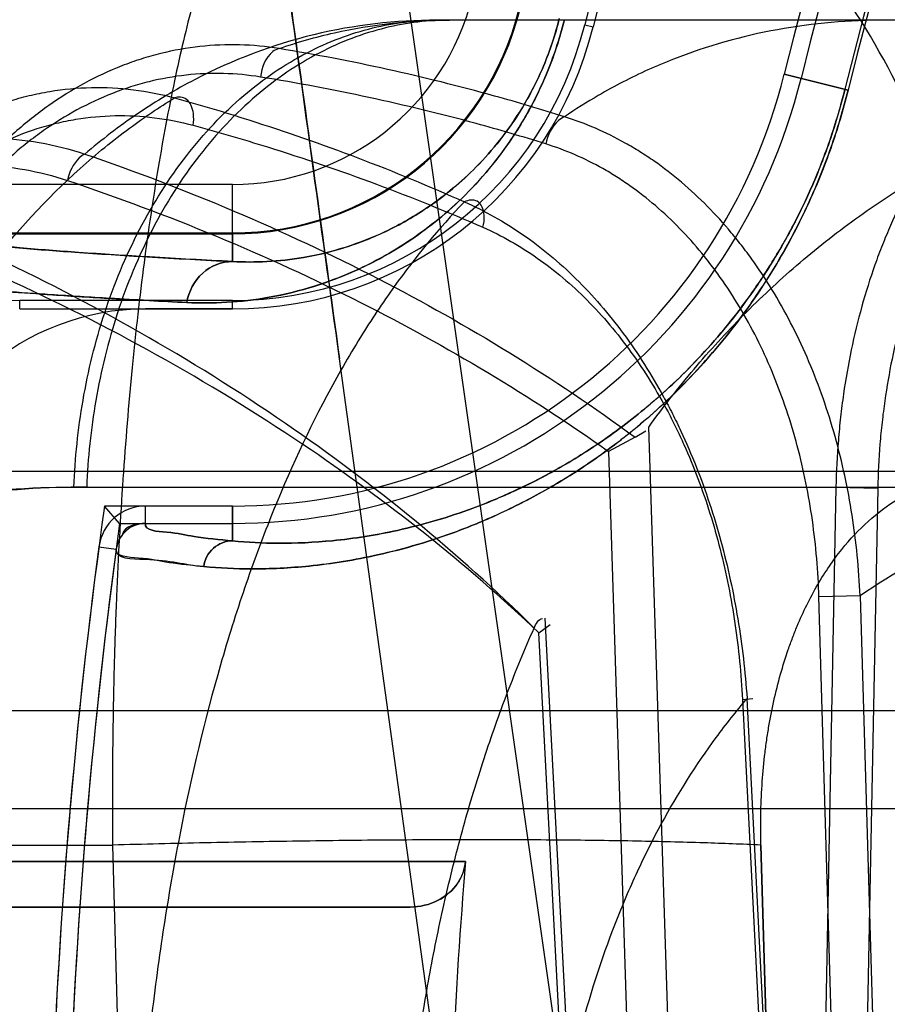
# Model space of a CAD drawing. Header units: millimetres. Extents: x 0 to 297, y 0 to 210.
# Tile 375 of 438: x 240.238 to 240.2909, y 159.3941 to 159.454. Entities that reach past the tile are written whole.
import ezdxf

# ---------------------------------------------------------------- set-up
doc = ezdxf.new("R2010")
doc.units = ezdxf.units.MM
doc.header["$LTSCALE"] = 16.335
doc.layers.get('0').update_dxf_attribs({"linetype": 'CONTINUOUS'})
for name, color, linetype in [('AXES_REF', 7, 'CONTINUOUS'), ('INTFCLR_1', 7, 'CONTINUOUS'), ('INTFCLR_144815', 7, 'CONTINUOUS'), ('INTFCLR_72935', 7, 'CONTINUOUS')]:
    doc.layers.add(name, color=color, linetype=linetype)

msp = doc.modelspace()

# ---------------------------------------------------------------- linework, layer by layer
at = {"color": 7, "linetype": 'Continuous'}
for radius in [5.8174969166, 5.817, 5.7797484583]:
    msp.add_circle((241.4979109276, 154.8339782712), radius, dxfattribs=at)
msp.add_arc((241.4979109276, 154.8339782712), 5.76, 278.2771290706, 261.7228709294, dxfattribs=at)
at = {"layer": 'AXES_REF', "color": 7, "linetype": 'Continuous'}
msp.add_arc((241.4979109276, 154.8339782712), 5.892, 113.0826660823, 66.91733391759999, dxfattribs=at)
at = {"layer": 'AXES_REF', "color": 9, "linetype": 'Continuous'}
msp.add_arc((241.4979109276, 154.8339782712), 5.3067073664, 94.4118118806, 85.5881881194, dxfattribs=at)
at = {"layer": 'INTFCLR_1', "color": 9, "linetype": 'Continuous'}
for p, q in [((240.2845713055, 159.4506858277), (240.2884677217, 159.4497192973)), ((240.2509593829, 159.4439715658), (240.2326121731, 159.4439715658)), ((240.2509593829, 159.4392838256), (240.2509593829, 159.4439715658)), ((240.2318056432, 159.4409729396), (240.2509593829, 159.4409720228)), ((240.2456509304, 159.4233349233), (240.2456508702, 159.4243928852)), ((240.2509593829, 159.4222757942), (240.2509593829, 159.4243928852)), ((240.2428181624, 159.4219140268), (240.2438667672, 159.4217736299)), ((240.2651545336, 159.4027569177), (240.2241083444, 159.4027569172)), ((240.1287431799, 159.3999782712), (240.2617805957, 159.3999782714))]:
    msp.add_line(p, q, dxfattribs=at)
at = {"layer": 'INTFCLR_1', "color": 6, "linetype": 'Continuous'}
for p, q in [((240.2509593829, 159.4363928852), (240.2456503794, 159.4363928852)), ((240.2509593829, 159.4243928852), (240.2456509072, 159.4243928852)), ((240.2456509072, 159.4233349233), (240.2509593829, 159.4233349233))]:
    msp.add_line(p, q, dxfattribs=at)
at = {"layer": 'INTFCLR_1', "color": 9, "linetype": 'Continuous'}
for centre, radius, start, end in [((240.5857431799, 159.3759782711), 0.3626146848, 136.3898582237, 175.7650415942), ((240.5857431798, 159.3759782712), 0.3064862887, 138.8345507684, 166.0686236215), ((240.5857431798, 159.3759782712), 0.3062848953, 138.8345501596, 166.0686229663), ((240.2509593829, 159.459023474), 0.0150519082, 270.0000000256, 346.0686235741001), ((240.2509593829, 159.459023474), 0.0180514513, 270.0000000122, 346.0686236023)]:
    msp.add_arc(centre, radius, start, end, dxfattribs=at)
at = {"layer": 'INTFCLR_1', "color": 6, "linetype": 'Continuous'}
for centre, radius, start, end in [((240.5857431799, 159.3759782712), 0.3596172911, 137.2913519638, 169.1014109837), ((240.5857431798, 159.3759782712), 0.3222993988, 138.8345507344, 166.0686236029), ((240.5857431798, 159.3759782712), 0.3102993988, 138.8345508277, 166.0686237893), ((240.5857431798, 159.3759782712), 0.309241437, 138.8345507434, 166.0686235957), ((240.2509593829, 159.459023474), 0.0226305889, 270.0000002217, 346.0686238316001), ((240.2509593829, 159.459023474), 0.0346305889, 270.0000003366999, 346.0686220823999), ((240.2509593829, 159.459023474), 0.03568855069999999, 269.9999999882, 346.0686236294), ((240.2456510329, 159.421534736), 0.0148581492, 90.0025200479, 172.3711763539), ((240.2456510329, 159.421534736), 0.0028581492, 90.00251033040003, 172.3740739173), ((240.2456510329, 159.421534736), 0.0018001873, 90.00326028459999, 172.3740664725), ((240.5857431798, 159.3759782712), 0.3459879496, 172.3704884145, 183.9851791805), ((240.5857431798, 159.3759782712), 0.3449299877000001, 172.3704828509, 183.9926675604), ((240.5857431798, 159.3759782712), 0.3217051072, 175.2251899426, 179.4664088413)]:
    msp.add_arc(centre, radius, start, end, dxfattribs=at)
at = {"layer": 'INTFCLR_1', "color": 9, "linetype": 'Continuous'}
for points, knots in [([(240.2481689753, 159.4367869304), (240.2489763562, 159.4367464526), (240.250659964, 159.4367544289), (240.2532796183, 159.4370652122), (240.2555592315, 159.4376244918), (240.257463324, 159.4382953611), (240.2589776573, 159.4389529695), (240.2605387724, 159.439775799), (240.2621406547, 159.44079279), (240.26377483, 159.4420415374), (240.265432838, 159.4435757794), (240.2667787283, 159.4451097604), (240.267837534, 159.4465468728), (240.2686380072, 159.4477895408), (240.2693986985, 159.4491641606), (240.2700962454, 159.4506672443), (240.2707074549, 159.4522904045), (240.2710365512, 159.4534234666), (240.271181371, 159.454007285)], [0, 0, 0, 0, 0.0779033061, 0.1618667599, 0.253680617, 0.3034199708, 0.3562896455, 0.4126322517, 0.4733102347, 0.5389302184, 0.6105590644, 0.6906636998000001, 0.7351564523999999, 0.7824908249, 0.8330084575, 0.8864378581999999, 0.9420335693, 1, 1, 1, 1]), ([(240.2509593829, 159.4392838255), (240.25165465, 159.4392436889), (240.2531055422, 159.4392399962), (240.2553657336, 159.4394929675), (240.2573354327, 159.4399637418), (240.2589818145, 159.4405340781), (240.2602926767, 159.4410953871), (240.2616439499, 159.4417998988), (240.2630319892, 159.4426729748), (240.2644482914, 159.4437471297), (240.2658862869, 159.4450694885), (240.2673344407, 159.4467115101), (240.2684722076, 159.4483584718), (240.2693254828, 159.4498953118), (240.2699303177, 159.451195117), (240.2704599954, 159.4525991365), (240.2707449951, 159.4535793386), (240.2708702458, 159.4540844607)], [0, 0, 0, 0, 0.07768818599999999, 0.1614676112, 0.253160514, 0.3029151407, 0.3557064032, 0.412084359, 0.4727394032, 0.5384152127, 0.6101056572, 0.6903102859, 0.7821708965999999, 0.8327536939, 0.8862709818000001, 0.9419457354, 1, 1, 1, 1]), ([(240.2509593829, 159.4222757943), (240.2518709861, 159.4221835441), (240.253904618, 159.4220772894), (240.2572766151, 159.4222376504), (240.261285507, 159.4228786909), (240.2649958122, 159.4239719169), (240.267784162, 159.4251293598), (240.269532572, 159.4259809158), (240.2714323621, 159.4270085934), (240.2739155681, 159.4285838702), (240.2763737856, 159.4305119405), (240.2783885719, 159.4323768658), (240.2799716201, 159.4340298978), (240.2815602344, 159.4359199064), (240.2831360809, 159.4380842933), (240.2846624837, 159.4405541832), (240.2860890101, 159.4433518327), (240.2873362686, 159.4464441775), (240.2879921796, 159.4486385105), (240.2882722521, 159.4497677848)], [0, 0, 0, 0, 0.054551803, 0.1210381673, 0.2006278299, 0.2957140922, 0.3505402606, 0.3802099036, 0.4114671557, 0.4791025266, 0.5550208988, 0.5971000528, 0.6424803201, 0.6911977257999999, 0.7439878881, 0.8017400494, 0.8638847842, 0.9307288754, 1, 1, 1, 1]), ([(240.2492031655, 159.420709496), (240.2501642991, 159.4206156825), (240.2523082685, 159.4205142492), (240.2558607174, 159.4206943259), (240.2600821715, 159.4213813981), (240.2639871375, 159.4225413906), (240.2669205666, 159.4237656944), (240.2687600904, 159.424665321), (240.2707583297, 159.4257507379), (240.2733708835, 159.4274131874), (240.2759558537, 159.429446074), (240.2780748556, 159.4314115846), (240.2797392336, 159.4331530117), (240.2814097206, 159.4351437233), (240.2830664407, 159.4374226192), (240.2846713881, 159.4400228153), (240.2861712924, 159.442967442), (240.2874830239, 159.4462218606), (240.2881729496, 159.4485309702), (240.2884677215, 159.4497192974)], [0, 0, 0, 0, 0.0546088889, 0.1211683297, 0.2007950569, 0.2959181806, 0.3507413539, 0.380380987, 0.4116808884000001, 0.4792976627, 0.5552209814, 0.5972744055, 0.6426583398, 0.6913478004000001, 0.7441210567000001, 0.8018425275, 0.8639600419, 0.9307654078, 1, 1, 1, 1]), ([(240.2509593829, 159.4392838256), (240.2492727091, 159.4393683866), (240.2461438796, 159.4395350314), (240.241824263, 159.4398118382), (240.2382440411, 159.4400775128), (240.2349881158, 159.4404222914), (240.2328924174, 159.4406331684), (240.2318056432, 159.4409729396)], [0, 0, 0, 0, 0.2632756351, 0.4884106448, 0.6749428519, 0.8224893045, 1, 1, 1, 1]), ([(240.2509593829, 159.4392838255), (240.2503072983, 159.4392798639), (240.2489444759, 159.4387405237), (240.248279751, 159.4374543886), (240.2481689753, 159.4367869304)], [0, 0, 0, 0, 0.4907835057, 1, 1, 1, 1]), ([(240.2285754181, 159.4385929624), (240.2291614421, 159.4383325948), (240.2302837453, 159.4381815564), (240.2318838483, 159.4379468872), (240.2334265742, 159.4377819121), (240.2352225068, 159.4376115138), (240.237433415, 159.4374323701), (240.2402721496, 159.4372318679), (240.2439183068, 159.4370084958), (240.2466399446, 159.4368635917), (240.2481689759, 159.4367869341)], [0, 0, 0, 0, 0.0976424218, 0.1690009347, 0.2472990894, 0.3335584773, 0.4437851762, 0.5850020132, 0.7668876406, 1, 1, 1, 1]), ([(240.2509593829, 159.4222757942), (240.2501759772, 159.4223522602), (240.2487227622, 159.4224650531), (240.2472855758, 159.4228345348), (240.2455866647, 159.422873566), (240.2456509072, 159.4233349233)], [0, 0, 0, 0, 0.4333569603, 0.7435471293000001, 1, 1, 1, 1]), ([(240.2509593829, 159.4222757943), (240.2505426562, 159.4222744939), (240.2496780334, 159.4219470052), (240.2492581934, 159.4211269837), (240.2492031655, 159.420709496)], [0, 0, 0, 0, 0.4973921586, 1, 1, 1, 1]), ([(240.2438667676, 159.4217736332), (240.2437839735, 159.4211555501), (240.2467916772, 159.4212383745), (240.2480092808, 159.420826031), (240.249203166, 159.4207094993)], [0, 0, 0, 0, 0.3420450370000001, 1, 1, 1, 1])]:
    msp.add_open_spline(points, degree=3, knots=knots, dxfattribs=at)
at = {"layer": 'INTFCLR_1', "color": 6, "linetype": 'Continuous'}
msp.add_open_spline([(240.2617805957, 159.3999782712), (240.2623649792, 159.3999782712), (240.2634963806, 159.4002410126), (240.2647517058, 159.4013019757), (240.2651153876, 159.4022882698), (240.2651545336, 159.4027569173)], degree=3, knots=[0, 0, 0, 0, 0.3693125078, 0.7027976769, 1, 1, 1, 1], dxfattribs=at)
at = {"layer": 'INTFCLR_144815', "color": 9, "linetype": 'Continuous'}
for p, q in [((240.3158517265, 159.0763019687), (240.2070448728, 159.8370621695)), ((240.9718455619, 159.4539782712), (240.2634216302, 159.4539782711)), ((240.312022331, 159.0380882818), (240.2574758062, 159.4333639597)), ((240.278369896, 159.365287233), (240.276324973, 159.4292036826)), ((240.2738744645, 159.4277153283), (240.2759106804, 159.3639782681)), ((241.038137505, 159.4264903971), (240.1891101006, 159.4264903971)), ((240.2412916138, 159.4255483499), (240.9983149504, 159.4255483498)), ((240.2877279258, 159.4255483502), (240.2865279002, 159.3639782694)), ((240.2877279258, 159.4255483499), (240.2902753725, 159.4254855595)), ((240.2902753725, 159.4254855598), (240.2890732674, 159.3639782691)), ((240.2892011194, 159.4189178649), (240.2866885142, 159.4188550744)), ((240.2883107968, 159.3639782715), (240.2866885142, 159.4188550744)), ((240.2892011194, 159.4189178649), (240.2907892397, 159.3652872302)), ((240.2699878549, 159.4175617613), (240.2727283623, 159.365287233)), ((240.272384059, 159.363978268), (240.2696188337, 159.416679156)), ((240.2820283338, 159.4126171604), (240.282670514, 159.4126755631)), ((240.2820283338, 159.4126171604), (240.2845348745, 159.3639782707)), ((240.2847490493, 159.3652872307), (240.2823090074, 159.4126799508)), ((240.3727709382, 159.4119259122), (240.0616457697, 159.4119259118)), ((240.0676455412, 159.405978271), (240.4087974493, 159.4059782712)), ((240.2103470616, 159.40374646), (240.2436510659, 159.40374646)), ((240.2436510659, 159.4037464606), (240.2442047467, 159.383684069))]:
    msp.add_line(p, q, dxfattribs=at)
at = {"layer": 'INTFCLR_144815', "color": 6, "linetype": 'Continuous'}
for p, q in [((240.2754878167, 159.4285790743), (240.2761344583, 159.428982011)), ((240.2754878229, 159.4285790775), (240.2738744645, 159.4277153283)), ((240.2696188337, 159.416679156), (240.2703193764, 159.4171838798)), ((240.2837468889, 159.3836840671), (240.2831569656, 159.4037468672)), ((240.2831569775, 159.4037464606), (240.2837468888, 159.3836840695))]:
    msp.add_line(p, q, dxfattribs=at)
at = {"layer": 'INTFCLR_144815', "color": 9, "linetype": 'Continuous'}
msp.add_arc((240.2592382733, 159.4239782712), 0.048, 3.000000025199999, 90.0000000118, dxfattribs=at)
at = {"layer": 'INTFCLR_144815', "color": 7, "linetype": 'Continuous'}
for points, knots in [([(240.2574758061, 159.4333639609), (240.2563371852, 159.4416150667), (240.2540957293, 159.4578802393), (240.2508035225, 159.4818400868), (240.247645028, 159.5048975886), (240.2445903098, 159.5272697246), (240.2416097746, 159.5491749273), (240.2386898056, 159.5707182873), (240.2358757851, 159.5915688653), (240.2331992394, 159.6114936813), (240.2306474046, 159.6305872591), (240.2281968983, 159.6490274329), (240.2258460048, 159.6668334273), (240.2236406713, 159.6836609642), (240.2216175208, 159.6992262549), (240.2198230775, 159.7131575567), (240.2182356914, 159.7256011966), (240.2168581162, 159.7365110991), (240.2156434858, 159.7462362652), (240.214576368, 159.7548785), (240.2136345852, 159.7625999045), (240.2128153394, 159.7694041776), (240.212086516, 159.7755371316), (240.211438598, 159.7810661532), (240.2108580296, 159.7860971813), (240.2103598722, 159.7904814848), (240.2099110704, 159.7944945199), (240.2095043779, 159.7981949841), (240.2091392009, 159.8015821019), (240.2088217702, 159.8045844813), (240.2085358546, 159.8073445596), (240.2082775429, 159.8098951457), (240.208048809, 159.8122097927), (240.2078464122, 159.8143100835), (240.207665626, 159.816237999), (240.2075040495, 159.8180142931), (240.2073593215, 159.8196567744), (240.2072307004, 159.8211688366), (240.2071165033, 159.8225661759), (240.2070208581, 159.8237864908), (240.2069117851, 159.8252400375), (240.2067979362, 159.8268713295), (240.2066918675, 159.8285965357), (240.2066084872, 159.8301971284), (240.206548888, 159.8316181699), (240.2065210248, 159.8329864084), (240.2064983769, 159.8342430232), (240.2066181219, 159.8354123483), (240.2064717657, 159.8371041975), (240.2070448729, 159.8370621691)], [0, 0, 0, 0, 0.06138757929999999, 0.1210085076, 0.1782451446, 0.2329101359, 0.2874228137, 0.3411758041, 0.3931381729, 0.4424864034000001, 0.4893422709, 0.5351105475, 0.5795866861, 0.6217126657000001, 0.6601913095, 0.6952690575, 0.7252356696, 0.7526450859, 0.7763143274, 0.7974677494, 0.8168227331, 0.8336433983, 0.8479779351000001, 0.8623411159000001, 0.8746715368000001, 0.8853030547, 0.8948616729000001, 0.9044322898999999, 0.9127399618, 0.9199696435, 0.9266833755, 0.9331907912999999, 0.9388638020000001, 0.9438255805, 0.9487417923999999, 0.9531350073, 0.9569710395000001, 0.9608938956, 0.9643192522, 0.9673038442, 0.9699153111, 0.9750619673, 0.9793567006, 0.9826508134, 0.9868840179, 0.9897998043, 0.9928459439, 0.9957648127, 1, 1, 1, 1]), ([(240.2300426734, 159.6351031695), (240.2301026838, 159.6346524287), (240.2302268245, 159.6337204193), (240.2303976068, 159.6324387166), (240.2305685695, 159.6311561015), (240.2307251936, 159.6299814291), (240.230891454, 159.6287348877), (240.2310656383, 159.627429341), (240.2312640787, 159.6259425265), (240.2314803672, 159.62432265), (240.231716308, 159.6225563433), (240.2319804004, 159.6205802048), (240.2322699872, 159.6184144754), (240.2325894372, 159.6160267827), (240.2329438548, 159.6133793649), (240.2333404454, 159.6104190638), (240.2337859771, 159.607096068), (240.2342758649, 159.6034454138), (240.234826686, 159.5993446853), (240.2354405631, 159.5947794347), (240.2361302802, 159.5896562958), (240.2369034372, 159.5839212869), (240.2377664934, 159.5775281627), (240.238729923, 159.5704014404), (240.2398148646, 159.562388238), (240.2410309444, 159.5534214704), (240.2423834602, 159.5434664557), (240.2438836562, 159.5324443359), (240.2455522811, 159.5202067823), (240.2474201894, 159.5065345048), (240.2495146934, 159.4912355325), (240.2518811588, 159.4739876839), (240.2545632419, 159.4544859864), (240.256465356, 159.4406838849), (240.2574758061, 159.4333639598)], [0, 0, 0, 0, 0.0067002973, 0.0138545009, 0.0190528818, 0.0257668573, 0.0313165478, 0.0375834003, 0.0451746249, 0.0534191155, 0.0616642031, 0.0714324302, 0.08279650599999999, 0.09386036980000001, 0.1069287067, 0.1221543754, 0.1378702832, 0.1563313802, 0.176429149, 0.1988374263, 0.2242060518, 0.2525999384, 0.2841075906, 0.3192636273, 0.3585678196, 0.4032599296, 0.4525990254, 0.5066031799, 0.5671689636, 0.6345886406, 0.7099364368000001, 0.7947030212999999, 0.8911176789, 1, 1, 1, 1])]:
    msp.add_open_spline(points, degree=3, knots=knots, dxfattribs=at)
at = {"layer": 'INTFCLR_144815', "color": 9, "linetype": 'Continuous'}
for points, knots in [([(240.2598975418, 159.4719782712), (240.2588057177, 159.4719782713), (240.2562856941, 159.4710422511), (240.2543300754, 159.4687277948), (240.2530583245, 159.4667566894), (240.2520808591, 159.4650055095), (240.2509152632, 159.4624514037), (240.2496404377, 159.4589290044), (240.2486780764, 159.4556160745), (240.2479445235, 159.4526690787), (240.2472052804, 159.4493493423), (240.2463655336, 159.4448501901), (240.2456669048, 159.4401068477), (240.245170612, 159.4360367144), (240.2447079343, 159.4316517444), (240.2442385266, 159.4259292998), (240.2439203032, 159.4200537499), (240.2437504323, 159.4151783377), (240.2436392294, 159.4101245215), (240.2436275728, 159.4063038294), (240.2436510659, 159.4037464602)], [0, 0, 0, 0, 0.0447683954, 0.1032005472, 0.1213211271, 0.1410891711, 0.1853432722, 0.2362765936, 0.2945595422, 0.3267150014, 0.3607913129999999, 0.4340002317, 0.5143214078, 0.5573399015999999, 0.6021191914, 0.6951105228, 0.7927308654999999, 0.8433596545, 0.8951349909, 1, 1, 1, 1]), ([(240.2974195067, 159.4264903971), (240.2973035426, 159.4293171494), (240.2966672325, 159.4350724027), (240.2944536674, 159.4435535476), (240.2908931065, 159.4516521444), (240.2860633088, 159.4588656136), (240.2801899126, 159.4647469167), (240.2736190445, 159.4689816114), (240.2667710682, 159.4714450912), (240.2621262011, 159.4719782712), (240.2598975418, 159.4719782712)], [0, 0, 0, 0, 0.1308834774, 0.2668605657, 0.4040067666, 0.5382363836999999, 0.666176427, 0.7858622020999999, 0.8968959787, 1, 1, 1, 1]), ([(240.2412916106, 159.4255483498), (240.2413599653, 159.4273140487), (240.2417341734, 159.4309043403), (240.2430363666, 159.4361982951), (240.2451306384, 159.4412539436), (240.2479719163, 159.4457599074), (240.2514310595, 159.4494390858), (240.2553057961, 159.4520942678), (240.2587507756, 159.4534103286), (240.2611403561, 159.4538424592), (240.2624539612, 159.4539591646), (240.2631010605, 159.4539782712), (240.2634216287, 159.4539782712)], [0, 0, 0, 0, 0.1339492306, 0.2727111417, 0.4118952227, 0.5469808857, 0.6743350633, 0.7920383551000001, 0.9000813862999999, 0.9509592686, 0.9756993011, 1, 1, 1, 1]), ([(240.2634216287, 159.4539782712), (240.2609036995, 159.4539782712), (240.2557858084, 159.4533900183), (240.2503328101, 159.4513178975), (240.2468908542, 159.4493935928), (240.2446030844, 159.4479339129), (240.2429790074, 159.4466960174), (240.2419486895, 159.4458271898)], [0, 0, 0, 0, 0.3224796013, 0.6526157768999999, 0.7390842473, 0.8273898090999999, 1, 1, 1, 1]), ([(240.264186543, 159.4539782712), (240.2635403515, 159.4539782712), (240.2622220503, 159.4538995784), (240.2595192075, 159.4534103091), (240.2560760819, 159.4520941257), (240.252204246, 159.4494388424), (240.2487475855, 159.4457596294), (240.2459084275, 159.4412537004), (240.2438157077, 159.4361981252), (240.2425144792, 159.4309042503), (240.2421405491, 159.4273140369), (240.2420722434, 159.4255483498)], [0, 0, 0, 0, 0.0489996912, 0.09985824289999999, 0.2078673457, 0.3255494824, 0.4528998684, 0.5879993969, 0.7272116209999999, 0.8660105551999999, 1, 1, 1, 1]), ([(240.2537934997, 159.4522512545), (240.2548993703, 159.4526329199), (240.2582935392, 159.4535981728), (240.2618336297, 159.4539782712), (240.264186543, 159.4539782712)], [0, 0, 0, 0, 0.3320886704, 1, 1, 1, 1]), ([(240.2907511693, 159.4539782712), (240.2885453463, 159.4539782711), (240.2841335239, 159.4536096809), (240.278780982, 159.4521028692), (240.2752314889, 159.4504940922), (240.273030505, 159.449288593), (240.2718565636, 159.4485493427), (240.2711845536, 159.448093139)], [0, 0, 0, 0, 0.3192772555, 0.6368899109, 0.7994070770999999, 0.8824353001, 1, 1, 1, 1]), ([(240.3062423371, 159.4539782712), (240.3050439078, 159.4539782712), (240.3032144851, 159.4536948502), (240.3012197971, 159.4529204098), (240.3000939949, 159.4523475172), (240.2983734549, 159.4513238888), (240.2965057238, 159.4497552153), (240.2948828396, 159.4478953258), (240.2939824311, 159.4467007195), (240.2926396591, 159.4447354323), (240.2914985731, 159.4425782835), (240.2905459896, 159.4402944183), (240.2899352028, 159.4386629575), (240.2889941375, 159.4356679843), (240.288351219, 159.4325494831), (240.2880008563, 159.4298073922), (240.2878189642, 159.4279220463), (240.2877472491, 159.426499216), (240.2877279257, 159.42554835)], [0, 0, 0, 0, 0.09677262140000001, 0.1466634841, 0.1724126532, 0.1986879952, 0.3082506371, 0.3671893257, 0.3978419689, 0.4289885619, 0.5593572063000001, 0.5937401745, 0.6288229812, 0.6999849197, 0.8470743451, 0.8850524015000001, 0.9232021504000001, 1, 1, 1, 1]), ([(240.3119665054, 159.4255483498), (240.3119504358, 159.4259813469), (240.311904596, 159.426853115), (240.3117570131, 159.4286144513), (240.3113426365, 159.431749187), (240.3102966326, 159.4361889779), (240.3082928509, 159.4412397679), (240.3055740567, 159.4457436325), (240.3022621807, 159.4494245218), (240.2985477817, 159.4520856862), (240.2952353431, 159.4534089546), (240.2929389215, 159.4538423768), (240.2916789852, 159.4539591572), (240.2910584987, 159.4539782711), (240.2907511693, 159.4539782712)], [0, 0, 0, 0, 0.0333965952, 0.0672724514, 0.1362113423, 0.2769680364, 0.4176296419, 0.5533630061, 0.6803352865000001, 0.7966381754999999, 0.9025274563, 0.9521889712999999, 0.9763123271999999, 1, 1, 1, 1]), ([(240.2537935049, 159.4522511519), (240.2522071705, 159.4525078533), (240.2497511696, 159.4525706), (240.2469591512, 159.4520694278), (240.2453823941, 159.4516237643), (240.2430141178, 159.4507843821), (240.2407594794, 159.4495482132), (240.2387049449, 159.4480061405), (240.2373411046, 159.4468577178), (240.2357309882, 159.4452586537), (240.2342761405, 159.4434805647), (240.2331963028, 159.4419472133), (240.2316392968, 159.4394955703), (240.2303593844, 159.4368354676), (240.2293594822, 159.434050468), (240.2287543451, 159.4321132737), (240.22789669, 159.4286263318), (240.2275228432, 159.4255517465), (240.2274318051, 159.4234938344)], [0, 0, 0, 0, 0.1098685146, 0.1653265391, 0.1935295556, 0.2218009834, 0.3370645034, 0.3670847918, 0.397439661, 0.4588941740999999, 0.5219269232, 0.5542432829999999, 0.5870709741, 0.7204576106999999, 0.7546908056, 0.7893863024, 0.8591629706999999, 1, 1, 1, 1]), ([(240.2537935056, 159.4522511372), (240.2536548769, 159.4522185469), (240.2530072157, 159.4518647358), (240.252722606, 159.4510858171), (240.2526609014, 159.4505170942)], [0, 0, 0, 0, 0.1993201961, 1, 1, 1, 1]), ([(240.2711845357, 159.4480930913), (240.2697728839, 159.4485408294), (240.2640559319, 159.4502391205), (240.2582160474, 159.4515214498), (240.2537935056, 159.4522511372)], [0, 0, 0, 0, 0.2483454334, 1, 1, 1, 1]), ([(240.3076409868, 159.4522096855), (240.3065157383, 159.4522096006), (240.3047979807, 159.4519433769), (240.3029255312, 159.4512151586), (240.3018687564, 159.4506767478), (240.3002537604, 159.4497143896), (240.2985008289, 159.448239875), (240.2969783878, 159.4464916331), (240.2961337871, 159.4453687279), (240.2948741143, 159.4435212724), (240.2938043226, 159.4414934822), (240.292911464, 159.4393468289), (240.2923389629, 159.4378132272), (240.2914571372, 159.4349978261), (240.2908558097, 159.4320664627), (240.2905286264, 159.42948905), (240.2903591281, 159.4277168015), (240.2902928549, 159.4263793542), (240.2902753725, 159.4254855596)], [0, 0, 0, 0, 0.09671958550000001, 0.1465811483, 0.1723152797, 0.1985770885, 0.3080981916, 0.3670223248, 0.3976699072, 0.4288129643, 0.5591856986, 0.5935743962, 0.6286652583, 0.6998486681, 0.8469952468, 0.8849910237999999, 0.9231601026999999, 1, 1, 1, 1]), ([(240.2526609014, 159.4505170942), (240.2511680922, 159.4507584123), (240.2488561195, 159.4508162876), (240.246227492, 159.4503441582), (240.2447417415, 159.4499241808), (240.2425080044, 159.4491336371), (240.2403808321, 159.4479691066), (240.2384398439, 159.4465178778), (240.2371504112, 159.4454365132), (240.2356271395, 159.4439306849), (240.2342483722, 159.4422567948), (240.2332240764, 159.4408128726), (240.231745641, 159.4385042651), (240.2305252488, 159.4359996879), (240.2295674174, 159.4333762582), (240.2289857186, 159.4315518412), (240.2281564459, 159.4282679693), (240.227782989, 159.4253709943), (240.2276821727, 159.423431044)], [0, 0, 0, 0, 0.1096189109, 0.1650089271, 0.1931906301, 0.2214485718, 0.3367240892, 0.3667609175, 0.3971372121, 0.4586431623, 0.5217283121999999, 0.5540726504, 0.5869294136, 0.7204219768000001, 0.7546742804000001, 0.7893855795, 0.8591827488, 1, 1, 1, 1]), ([(240.2700519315, 159.4464422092), (240.2686399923, 159.4468810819), (240.2629200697, 159.4485462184), (240.2570817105, 159.4498022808), (240.2526609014, 159.4505170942)], [0, 0, 0, 0, 0.2482161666, 1, 1, 1, 1]), ([(240.2199711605, 159.4205578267), (240.220013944, 159.4227127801), (240.2203291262, 159.4259343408), (240.2211543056, 159.4295946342), (240.2217519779, 159.4316260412), (240.2227505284, 159.4345384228), (240.2240575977, 159.4373152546), (240.2256749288, 159.439858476), (240.2268009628, 159.4414417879), (240.2283267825, 159.4432646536), (240.2300245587, 159.444880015), (240.2314657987, 159.4460217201), (240.233644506, 159.4475383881), (240.2360477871, 159.4486979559), (240.2385554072, 159.4493979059), (240.2402312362, 159.4497390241), (240.2432077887, 159.4500188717), (240.2457850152, 159.4496933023), (240.2474282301, 159.4492488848)], [0, 0, 0, 0, 0.1415064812, 0.2113104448, 0.2461202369, 0.280468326, 0.4134509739, 0.4460433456, 0.4782975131, 0.5409537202, 0.6017877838, 0.6317837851, 0.6615815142, 0.7760743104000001, 0.8042398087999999, 0.8324475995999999, 0.8882424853, 1, 1, 1, 1]), ([(240.2147420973, 159.3686885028), (240.2149011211, 159.3711982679), (240.2152048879, 159.3749459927), (240.2157414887, 159.3798999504), (240.2163515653, 159.384714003), (240.2172549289, 159.3905605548), (240.2185716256, 159.3973605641), (240.2198637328, 159.4028439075), (240.2208725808, 159.4065739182), (240.2214720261, 159.4086492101), (240.2223703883, 159.4116299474), (240.2237942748, 159.4159073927), (240.2259040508, 159.4213181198), (240.227825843, 159.4255444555), (240.2292558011, 159.4283404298), (240.230083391, 159.4298668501), (240.2313033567, 159.4320317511), (240.2331863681, 159.4350767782), (240.2366692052, 159.4398899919), (240.2400441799, 159.4435739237), (240.2431455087, 159.4462326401), (240.2450389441, 159.447703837), (240.2464869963, 159.4486779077), (240.2474281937, 159.4492488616)], [0, 0, 0, 0, 0.0839822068, 0.1255314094, 0.166399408, 0.2460266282, 0.3230456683, 0.3976498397, 0.43409919, 0.4520761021, 0.4697861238, 0.5380636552, 0.6025619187, 0.6636457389, 0.6930137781, 0.7074212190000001, 0.7216279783, 0.7760004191, 0.8268564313, 0.9199491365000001, 0.9418203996, 0.9632373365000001, 1, 1, 1, 1]), ([(240.2485608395, 159.4475748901), (240.2485975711, 159.4478142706), (240.2486141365, 159.4483656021), (240.248324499, 159.449239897), (240.2476530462, 159.4493336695), (240.2474282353, 159.4492488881)], [0, 0, 0, 0, 0.3021343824, 0.7002561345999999, 1, 1, 1, 1]), ([(240.2474282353, 159.4492488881), (240.2489459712, 159.4488286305), (240.2549432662, 159.4470480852), (240.2608093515, 159.4448229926), (240.2650824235, 159.4429124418)], [0, 0, 0, 0, 0.2517502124, 1, 1, 1, 1]), ([(240.2225149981, 159.4204950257), (240.2225762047, 159.4225323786), (240.2229022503, 159.4255758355), (240.2237091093, 159.4290315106), (240.2242881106, 159.4309489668), (240.2252500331, 159.4336978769), (240.2265004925, 159.4363173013), (240.2280393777, 159.43871699), (240.2291093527, 159.4402103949), (240.2305569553, 159.4419291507), (240.2321643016, 159.443452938), (240.2335274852, 159.4445297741), (240.235585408, 159.4459587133), (240.2378521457, 159.4470529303), (240.2402166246, 159.447713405), (240.2417944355, 159.4480353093), (240.2445935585, 159.4482997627), (240.2470169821, 159.4479937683), (240.2485608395, 159.4475748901)], [0, 0, 0, 0, 0.1417199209, 0.211646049, 0.2465180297, 0.2809284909, 0.4141483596, 0.4467938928, 0.4790964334, 0.5418307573, 0.6027188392, 0.6327299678, 0.6625316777, 0.7769212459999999, 0.8050295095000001, 0.8331654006, 0.8887756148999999, 1, 1, 1, 1]), ([(240.2711845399, 159.4480931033), (240.2710526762, 159.4480394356), (240.2704756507, 159.4476543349), (240.2701568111, 159.4469715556), (240.2700519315, 159.4464422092)], [0, 0, 0, 0, 0.2087479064, 1, 1, 1, 1]), ([(240.2892011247, 159.418917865), (240.2891281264, 159.420567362), (240.288804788, 159.423840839), (240.2879409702, 159.4278529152), (240.2869700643, 159.4309464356), (240.2858325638, 159.4338981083), (240.2844282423, 159.4366890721), (240.2829579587, 159.438948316), (240.2820594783, 159.4401665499), (240.2806904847, 159.441875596), (240.2789203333, 159.4436811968), (240.2769476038, 159.4452042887), (240.2757846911, 159.4459746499), (240.2740330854, 159.4470145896), (240.2724687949, 159.4476958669), (240.2711845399, 159.4480931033)], [0, 0, 0, 0, 0.136064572, 0.2704402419, 0.3373865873, 0.4030840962, 0.530994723, 0.593873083, 0.625029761, 0.6556978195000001, 0.774325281, 0.8321207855, 0.8608246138, 0.8892201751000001, 1, 1, 1, 1]), ([(240.2485608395, 159.4475748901), (240.2500782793, 159.4471631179), (240.2560715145, 159.4454194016), (240.2619385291, 159.443239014), (240.2662150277, 159.4413651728)], [0, 0, 0, 0, 0.2519199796, 1, 1, 1, 1]), ([(240.2114646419, 159.4156410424), (240.2115522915, 159.4179215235), (240.2119394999, 159.4213310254), (240.2128641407, 159.4252048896), (240.2135267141, 159.4273656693), (240.2146341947, 159.4304854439), (240.2163061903, 159.4339459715), (240.2187413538, 159.437497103), (240.2207820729, 159.4398825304), (240.2230295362, 159.4419681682), (240.2250678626, 159.4434406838), (240.2267793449, 159.4444356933), (240.2285162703, 159.4452911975), (240.2307618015, 159.4461220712), (240.2330934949, 159.4466138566), (240.2349760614, 159.4467907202), (240.236856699, 159.446824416), (240.2392110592, 159.4465953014), (240.241047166, 159.4461283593), (240.2419486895, 159.4458271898)], [0, 0, 0, 0, 0.1377789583, 0.206061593, 0.2402336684, 0.2741707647, 0.4059257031, 0.4705534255, 0.5337519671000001, 0.5950390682, 0.6552457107, 0.6851158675, 0.7144741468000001, 0.7720589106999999, 0.8291580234, 0.8577649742, 0.886116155, 0.9426164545, 1, 1, 1, 1]), ([(240.2866885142, 159.4188550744), (240.2866421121, 159.4204176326), (240.2863818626, 159.4235168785), (240.2856169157, 159.4273186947), (240.2847382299, 159.4302474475), (240.2837007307, 159.4330376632), (240.2824078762, 159.4356756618), (240.2810461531, 159.4378112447), (240.2802122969, 159.4389618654), (240.2789410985, 159.4405754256), (240.2772916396, 159.4422797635), (240.275448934, 159.44371742), (240.2743615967, 159.4444442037), (240.2727224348, 159.4454257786), (240.2712561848, 159.4460680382), (240.2700519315, 159.4464422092)], [0, 0, 0, 0, 0.1369216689, 0.2717695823, 0.338828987, 0.4045662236, 0.532378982, 0.5951349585, 0.6262153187, 0.6568011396, 0.775053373, 0.8326460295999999, 0.861249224, 0.8895477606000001, 1, 1, 1, 1]), ([(240.2419486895, 159.4458271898), (240.2418277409, 159.4457648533), (240.2413063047, 159.4453599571), (240.2410060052, 159.4447241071), (240.2408908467, 159.4442216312)], [0, 0, 0, 0, 0.2088302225, 1, 1, 1, 1]), ([(240.2419486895, 159.4458271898), (240.2480803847, 159.4437287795), (240.2597437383, 159.4388157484), (240.2705524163, 159.4322092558), (240.2754878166, 159.4285790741)], [0, 0, 0, 0, 0.514044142, 1, 1, 1, 1]), ([(240.2118479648, 159.4155782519), (240.2119632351, 159.4177485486), (240.2123725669, 159.4209893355), (240.2132909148, 159.4246682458), (240.2139403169, 159.4267187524), (240.2150190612, 159.4296771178), (240.2166298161, 159.4329564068), (240.2189588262, 159.4363216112), (240.2209042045, 159.438579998), (240.223039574, 159.4405551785), (240.224972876, 159.4419499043), (240.2265942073, 159.4428920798), (240.2282366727, 159.4437024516), (240.2303574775, 159.4444899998), (240.2325583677, 159.444956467), (240.2343333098, 159.4451258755), (240.236103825, 159.4451595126), (240.2383184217, 159.4449467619), (240.2400442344, 159.4445056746), (240.2408908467, 159.4442216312)], [0, 0, 0, 0, 0.1383967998, 0.2069534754, 0.2412534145, 0.2753102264, 0.4074740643, 0.4722508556, 0.535550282, 0.5968850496, 0.6570763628, 0.6869117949, 0.7162142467, 0.7736285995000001, 0.8304669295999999, 0.8589069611, 0.8870712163, 0.9431353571, 1, 1, 1, 1]), ([(240.2408908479, 159.4442216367), (240.2470164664, 159.4421662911), (240.2584569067, 159.4374494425), (240.2690921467, 159.431112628), (240.2738747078, 159.4277155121)], [0, 0, 0, 0, 0.5241312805, 1, 1, 1, 1]), ([(240.2650824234, 159.442912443), (240.2635363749, 159.4413056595), (240.261328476, 159.4386132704), (240.2590222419, 159.4351492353), (240.257685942, 159.4329076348), (240.2556275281, 159.4291807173), (240.2535116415, 159.4244992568), (240.2517225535, 159.4195550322), (240.2507432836, 159.41650211), (240.2492913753, 159.4115749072), (240.2478963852, 159.4055547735), (240.2468365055, 159.3993566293), (240.2463059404, 159.395627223), (240.2455853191, 159.3897949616), (240.2448851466, 159.3808090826), (240.2447828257, 159.3727676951), (240.2448578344, 159.3686885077)], [0, 0, 0, 0, 0.0850352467, 0.1321993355, 0.1586374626, 0.184533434, 0.2945491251, 0.3540148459, 0.3850058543, 0.4168022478, 0.5498956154, 0.6203095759, 0.6565717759, 0.6935412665, 0.8444107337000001, 1, 1, 1, 1]), ([(240.2662150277, 159.4413651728), (240.2662766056, 159.4416066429), (240.2663600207, 159.442147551), (240.2660356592, 159.4431094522), (240.2653149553, 159.4430349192), (240.2650824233, 159.4429124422)], [0, 0, 0, 0, 0.3021596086, 0.6813293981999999, 1, 1, 1, 1]), ([(240.2650824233, 159.4429124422), (240.2663249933, 159.4423745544), (240.2681250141, 159.4413593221), (240.2703275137, 159.4396852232), (240.2719149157, 159.4382435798), (240.2734071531, 159.4366433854), (240.2752743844, 159.4343039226), (240.2766981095, 159.4320558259), (240.2777683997, 159.4300180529), (240.2784527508, 159.4286081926), (240.2795467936, 159.426062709), (240.2805495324, 159.423028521), (240.2813103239, 159.4199068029), (240.2819167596, 159.4167205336), (240.2821969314, 159.41429915), (240.2823090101, 159.4126799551)], [0, 0, 0, 0, 0.111371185, 0.1685828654, 0.2273923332, 0.2875095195, 0.3483614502, 0.4734187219, 0.5055197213, 0.537687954, 0.6022990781, 0.7333000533, 0.7998957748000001, 0.8664964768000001, 1, 1, 1, 1]), ([(240.2662150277, 159.4413651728), (240.2673775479, 159.4408558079), (240.2690604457, 159.439894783), (240.2711129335, 159.4383080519), (240.2725899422, 159.4369417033), (240.2739763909, 159.4354255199), (240.275706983, 159.4332055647), (240.2770182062, 159.4310717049), (240.2779994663, 159.4291384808), (240.2786266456, 159.4277991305), (240.279625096, 159.4253771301), (240.2805261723, 159.4224890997), (240.2811981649, 159.4195172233), (240.2817237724, 159.4164748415), (240.2819478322, 159.4141631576), (240.2820283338, 159.412617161)], [0, 0, 0, 0, 0.1105823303, 0.1674153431, 0.2258611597, 0.2856450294, 0.3462207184, 0.4709151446, 0.5029696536, 0.5351116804, 0.5997423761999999, 0.7310957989, 0.7980420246, 0.8651201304, 1, 1, 1, 1]), ([(240.2693372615, 159.4169635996), (240.2646862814, 159.4215642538), (240.2541440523, 159.430144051), (240.2423215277, 159.4368133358), (240.2360122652, 159.4397692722)], [0, 0, 0, 0, 0.4842558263, 1, 1, 1, 1]), ([(240.2696189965, 159.4166792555), (240.2651692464, 159.4208992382), (240.2548630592, 159.429042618), (240.2433717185, 159.4353928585), (240.2370701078, 159.438284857)], [0, 0, 0, 0, 0.4693497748, 1, 1, 1, 1]), ([(240.2831569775, 159.4037464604), (240.2831213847, 159.4049609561), (240.2831515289, 159.4067720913), (240.2833397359, 159.408865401), (240.2834893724, 159.4100331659), (240.2837476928, 159.4117074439), (240.2841622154, 159.4135935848), (240.2847263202, 159.4154003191), (240.2850787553, 159.4163719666), (240.2856157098, 159.4177203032), (240.2863371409, 159.4191956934), (240.2873027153, 159.4207270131), (240.2882876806, 159.4220585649), (240.2896240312, 159.4234885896), (240.2911298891, 159.4246270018), (240.2923807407, 159.4253262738), (240.2936334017, 159.4258820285), (240.2949408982, 159.4262568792), (240.2962736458, 159.4264494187), (240.297626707, 159.4265233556), (240.2993499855, 159.4263926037), (240.3014202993, 159.425900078), (240.3031215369, 159.4252216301), (240.3044708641, 159.4245247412), (240.3057738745, 159.4237421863), (240.306693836, 159.4230748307), (240.3072699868, 159.4226110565)], [0, 0, 0, 0, 0.0896712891, 0.1334193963, 0.1550676, 0.1765478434, 0.2584474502, 0.297240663, 0.3161706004, 0.3347138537, 0.4043533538, 0.4369301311, 0.4682163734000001, 0.5264958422, 0.5807121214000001, 0.6067552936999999, 0.6321202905, 0.6817363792, 0.7064811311, 0.7313985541, 0.7816234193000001, 0.8333940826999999, 0.8878877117, 0.9163287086, 0.9454142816, 1, 1, 1, 1]), ([(240.2114646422, 159.4156410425), (240.212500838, 159.416453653), (240.2147316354, 159.4180555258), (240.2181920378, 159.4200939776), (240.2212331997, 159.4215358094), (240.223651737, 159.4224985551), (240.2274118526, 159.4238090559), (240.2332777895, 159.4251725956), (240.2386125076, 159.4255483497), (240.2412916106, 159.4255483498)], [0, 0, 0, 0, 0.1234078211, 0.2570125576, 0.3758298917, 0.4384281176, 0.5008929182, 0.748925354, 1, 1, 1, 1]), ([(240.2420722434, 159.4255483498), (240.2395673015, 159.4255483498), (240.2358336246, 159.4253024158), (240.230963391, 159.4244426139), (240.2285984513, 159.4238397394), (240.2274318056, 159.4234938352)], [0, 0, 0, 0, 0.5068140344, 0.7538009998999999, 1, 1, 1, 1]), ([(240.3119665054, 159.4255483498), (240.3099234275, 159.4255474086), (240.3058763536, 159.4253082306), (240.3009167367, 159.4243146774), (240.2975870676, 159.4232320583), (240.2938848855, 159.4217740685), (240.2912373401, 159.4203346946), (240.2892011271, 159.4189178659)], [0, 0, 0, 0, 0.254718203, 0.5038783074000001, 0.6282338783, 0.6907295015, 1, 1, 1, 1]), ([(240.2823090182, 159.4126799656), (240.2819729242, 159.4122894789), (240.2813262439, 159.4115075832), (240.2794489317, 159.4090589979), (240.2774902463, 159.4059459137), (240.2758195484, 159.4026107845), (240.2749137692, 159.4005687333), (240.2735857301, 159.3973075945), (240.2722997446, 159.3932942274), (240.2713234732, 159.3891394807), (240.2708380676, 159.3866496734), (240.2701829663, 159.3827701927), (240.2695504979, 159.3767789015), (240.2694724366, 159.3714073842), (240.269550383, 159.3686885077)], [0, 0, 0, 0, 0.0330260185, 0.0650214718, 0.1977633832, 0.2678561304, 0.3040333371, 0.3409350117, 0.4935538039, 0.5734544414, 0.6144424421, 0.6561400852, 0.8256420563, 1, 1, 1, 1]), ([(240.2831569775, 159.4037464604), (240.2819992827, 159.4038025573), (240.2794856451, 159.4038991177), (240.2754372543, 159.4039983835), (240.2708638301, 159.4040592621), (240.2658504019, 159.4040789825), (240.2605040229, 159.4040565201), (240.2549464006, 159.4039927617), (240.2493049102, 159.403890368), (240.245530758, 159.4037981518), (240.2436510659, 159.4037464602)], [0, 0, 0, 0, 0.08799942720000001, 0.1909748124, 0.3074539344, 0.4352544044, 0.5716103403, 0.7133695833, 0.8572331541, 1, 1, 1, 1])]:
    msp.add_open_spline(points, degree=3, knots=knots, dxfattribs=at)
at = {"layer": 'INTFCLR_144815', "color": 6, "linetype": 'Continuous'}
for points, knots in [([(240.2592390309, 159.4719349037), (240.2599401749, 159.4719259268), (240.2613418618, 159.4718737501), (240.2635289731, 159.4716880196), (240.2659000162, 159.4713650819), (240.2685603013, 159.4708462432), (240.2714956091, 159.4700742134), (240.2746287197, 159.469008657), (240.2778264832, 159.467644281), (240.280978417, 159.4660039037), (240.284036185, 159.4641072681), (240.2869771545, 159.4619574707), (240.2898118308, 159.4595391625), (240.2924727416, 159.4568993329), (240.2950000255, 159.4539864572), (240.2973273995, 159.450865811), (240.2994571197, 159.4475154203), (240.3013349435, 159.4440262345), (240.3029711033, 159.4403966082), (240.3043601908, 159.4366382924), (240.305479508, 159.4328476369), (240.3063193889, 159.4291695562), (240.3068989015, 159.4257732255), (240.3071650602, 159.4236213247), (240.3072697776, 159.4226112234)], [0, 0, 0, 0, 0.0278776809, 0.0557399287, 0.08723556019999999, 0.1229672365, 0.1634315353, 0.2078104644, 0.2544177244, 0.301516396, 0.3489413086, 0.3973369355, 0.4462084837, 0.4969436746, 0.5462080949, 0.5993974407, 0.6515652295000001, 0.7039026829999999, 0.756797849, 0.809722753, 0.8630778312, 0.9138226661, 0.9596261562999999, 1, 1, 1, 1]), ([(240.2763249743, 159.4292036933), (240.2771993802, 159.4304122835), (240.279030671, 159.4327576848), (240.28203511, 159.4360484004), (240.2853172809, 159.4391131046), (240.2889092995, 159.441950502), (240.2928441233, 159.444548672), (240.2956452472, 159.4460718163), (240.2970965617, 159.4467846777)], [0, 0, 0, 0, 0.1628298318, 0.3244460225, 0.485909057, 0.652460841, 0.8235038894, 1, 1, 1, 1]), ([(240.2610054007, 159.3686885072), (240.2609599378, 159.3702589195), (240.2609206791, 159.3733932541), (240.2610191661, 159.3780786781), (240.2612767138, 159.3827227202), (240.2616944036, 159.387310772), (240.2622732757, 159.3918300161), (240.2630154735, 159.3962716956), (240.2639229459, 159.4006218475), (240.2649995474, 159.4048744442), (240.2662498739, 159.4090208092), (240.2676805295, 159.4130551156), (240.2687638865, 159.4156768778), (240.2693372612, 159.4169635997)], [0, 0, 0, 0, 0.09544020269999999, 0.1903798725, 0.2846433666, 0.3779344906, 0.4701898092, 0.5613594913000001, 0.6514315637, 0.7400675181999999, 0.8277651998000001, 0.9144240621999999, 1, 1, 1, 1])]:
    msp.add_open_spline(points, degree=3, knots=knots, dxfattribs=at)
msp.add_open_spline([(240.2693372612, 159.4169635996), (240.269441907, 159.4171984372), (240.269594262, 159.4175339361), (240.2698513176, 159.4175386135)], degree=3, dxfattribs=at)
at = {"layer": 'INTFCLR_72935', "color": 9, "linetype": 'Continuous'}
for p, q in [((240.2724147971, 159.4537013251), (240.2729242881, 159.4535749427)), ((240.2884677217, 159.4497192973), (240.2845713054, 159.4506858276)), ((240.2509593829, 159.441023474), (240.2509593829, 159.4392838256)), ((240.2379867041, 159.4363928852), (240.2379867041, 159.4369178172)), ((240.2509593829, 159.4363928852), (240.2509593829, 159.4369178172)), ((240.2509593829, 159.4243928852), (240.2509593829, 159.4222757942)), ((240.2241083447, 159.4027569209), (240.2651545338, 159.4027569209)), ((240.2617805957, 159.3999782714), (240.1287142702, 159.3999782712))]:
    msp.add_line(p, q, dxfattribs=at)
at = {"layer": 'INTFCLR_72935', "color": 6, "linetype": 'Continuous'}
for p, q in [((240.2316546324, 159.4410239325), (240.2509593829, 159.441023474)), ((240.2509593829, 159.4369178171), (240.2379867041, 159.4369178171)), ((240.2379867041, 159.4363928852), (240.2509593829, 159.4363928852)), ((240.2509593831, 159.4243928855), (240.2431593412, 159.4243928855)), ((240.2440795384, 159.4233349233), (240.2431593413, 159.4243928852)), ((240.2440795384, 159.4233349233), (240.2509593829, 159.4233349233))]:
    msp.add_line(p, q, dxfattribs=at)
at = {"layer": 'INTFCLR_72935', "color": 9, "linetype": 'Continuous'}
for centre, radius, start, end in [((240.5857431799, 159.3759782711), 0.3626146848, 136.3898582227, 175.7650415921), ((240.5857431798, 159.3759782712), 0.3064862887, 138.8345507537, 166.068623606), ((240.5857431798, 159.3759782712), 0.3062848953, 138.8345501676, 166.0686229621)]:
    msp.add_arc(centre, radius, start, end, dxfattribs=at)
at = {"layer": 'INTFCLR_72935', "color": 6, "linetype": 'Continuous'}
for centre, radius, start, end in [((240.5857431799, 159.3759782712), 0.3596172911, 136.8471002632, 169.5793628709), ((240.5857431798, 159.3759782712), 0.3228243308, 138.8345507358, 166.0686236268), ((240.5857431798, 159.3759782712), 0.3222993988, 138.8345508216, 166.0686234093), ((240.5857431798, 159.3759782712), 0.3102993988, 138.8345508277, 166.0686237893), ((240.5857431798, 159.3759782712), 0.309241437, 138.8345507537, 166.068623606), ((240.2509593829, 159.459023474), 0.018, 270.0000000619, 346.068623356), ((240.2509593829, 159.459023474), 0.0221056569, 270.0000000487, 346.0686234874), ((240.2509593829, 159.459023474), 0.0226305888, 270.0000005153, 346.0686265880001), ((240.2509593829, 159.459023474), 0.0346305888, 270.0000003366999, 346.0686220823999), ((240.2509593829, 159.459023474), 0.03568855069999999, 269.9999999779, 346.0686236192), ((240.2379867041, 159.4303928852), 0.006524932, 89.99999983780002, 171.1068509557), ((240.5857431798, 159.3759782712), 0.3459879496, 171.9561172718, 183.9851791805), ((240.5857431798, 159.3759782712), 0.3449299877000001, 172.1087359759, 183.986556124), ((240.5857431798, 159.3759782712), 0.3217051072, 175.2251899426, 179.4663576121)]:
    msp.add_arc(centre, radius, start, end, dxfattribs=at)
at = {"layer": 'INTFCLR_72935', "color": 9, "linetype": 'Continuous'}
for points, knots in [([(240.2711813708, 159.4540072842), (240.2710378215, 159.4534285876), (240.2707097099, 159.4522966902), (240.2700994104, 159.4506745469), (240.2694017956, 159.449170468), (240.268642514, 159.4477972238), (240.2678454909, 159.4465585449), (240.2667850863, 159.44511733), (240.2654314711, 159.4435731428), (240.2637611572, 159.4420295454), (240.261657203, 159.4404254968), (240.2595379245, 159.4391954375), (240.2574516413, 159.4382904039), (240.2555506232, 159.4376223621), (240.2532750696, 159.4370644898), (240.2506583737, 159.4367544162), (240.2489760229, 159.4367464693), (240.2481689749, 159.4367869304)], [0, 0, 0, 0, 0.0574632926, 0.1134413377, 0.1668813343, 0.2171113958, 0.2645566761, 0.3087359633, 0.3894700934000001, 0.4620266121, 0.5275637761, 0.6441777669, 0.6969842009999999, 0.7465882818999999, 0.8382378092, 0.9221215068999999, 1, 1, 1, 1]), ([(240.2708702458, 159.4540844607), (240.2707460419, 159.4535837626), (240.2704618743, 159.4526045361), (240.2699331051, 159.4512014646), (240.269328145, 159.4499007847), (240.268477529, 159.4483673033), (240.26734023, 159.446718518), (240.2658847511, 159.4450669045), (240.2644364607, 159.4437367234), (240.2626124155, 159.4423569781), (240.259683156, 159.4406716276), (240.2562694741, 159.4395932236), (240.253104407, 159.4392401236), (240.2516543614, 159.439243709), (240.2509593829, 159.4392838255)], [0, 0, 0, 0, 0.057581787, 0.1136703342, 0.1672085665, 0.2175479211, 0.3092789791, 0.3901305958, 0.462785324, 0.528400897, 0.6450869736, 0.8385561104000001, 0.9222973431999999, 1, 1, 1, 1]), ([(240.2882722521, 159.4497677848), (240.2879897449, 159.4486288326), (240.2873331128, 159.4464351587), (240.286082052, 159.4433369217), (240.2846572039, 159.4405443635), (240.2831235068, 159.4380653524), (240.281546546, 159.4359022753), (240.2795130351, 159.4334865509), (240.2774280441, 159.4314306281), (240.2753266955, 159.4296905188), (240.2733848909, 159.4282481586), (240.2710310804, 159.4267526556), (240.2682816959, 159.425336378), (240.2650001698, 159.4239728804), (240.2612806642, 159.4228772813), (240.2572688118, 159.4222368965), (240.2538997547, 159.4220774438), (240.2518694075, 159.4221837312), (240.2509593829, 159.4222757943)], [0, 0, 0, 0, 0.0698671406, 0.1360883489, 0.1986819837, 0.256292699, 0.3094735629, 0.3579124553, 0.4441892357, 0.4833221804, 0.5202930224, 0.5881501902, 0.6490914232, 0.7042036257, 0.7995434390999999, 0.8791525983, 0.9455413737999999, 1, 1, 1, 1]), ([(240.2884677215, 159.4497192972), (240.2881704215, 159.4485207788), (240.2874796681, 159.4462123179), (240.2861639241, 159.4429515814), (240.2846656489, 159.440012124), (240.2830530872, 159.4374024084), (240.2813950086, 159.4351247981), (240.279256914, 159.4325804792), (240.2770645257, 159.4304143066), (240.2748547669, 159.4285800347), (240.2728128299, 159.4270590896), (240.2703368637, 159.4254809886), (240.2674448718, 159.4239849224), (240.26399173, 159.4225424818), (240.2600771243, 159.4213798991), (240.2558524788, 159.4206935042), (240.2523031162, 159.4205143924), (240.2501626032, 159.4206158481), (240.2492031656, 159.420709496)], [0, 0, 0, 0, 0.06983020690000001, 0.1360165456, 0.1985856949, 0.2561722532, 0.3093207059, 0.3577512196, 0.4440024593, 0.4831205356, 0.5200948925, 0.5879287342, 0.6488908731, 0.7039975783, 0.7993757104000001, 0.8790225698, 0.9454860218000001, 1, 1, 1, 1]), ([(240.2316546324, 159.4410239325), (240.2326837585, 159.4406461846), (240.2347529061, 159.4404592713), (240.2379774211, 159.4400966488), (240.2416085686, 159.439827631), (240.2460207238, 159.4395412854), (240.2492268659, 159.4393706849), (240.2509593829, 159.4392838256)], [0, 0, 0, 0, 0.1695112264, 0.3160700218, 0.5036278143, 0.7317707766, 1, 1, 1, 1]), ([(240.2481689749, 159.4367869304), (240.2482797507, 159.4374543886), (240.2489444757, 159.4387405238), (240.2503072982, 159.4392798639), (240.2509593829, 159.4392838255)], [0, 0, 0, 0, 0.5092164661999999, 1, 1, 1, 1]), ([(240.2481689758, 159.4367869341), (240.246604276, 159.43686538), (240.2438368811, 159.4370129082), (240.2401438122, 159.4372401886), (240.2372975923, 159.4374426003), (240.2350926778, 159.4376228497), (240.2333096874, 159.4377938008), (240.2317921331, 159.4379583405), (240.2302315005, 159.4381896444), (240.2291447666, 159.4383400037), (240.2285754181, 159.4385929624)], [0, 0, 0, 0, 0.2385485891, 0.4219732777, 0.5633764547, 0.6730316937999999, 0.7587779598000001, 0.8362029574, 0.9051367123, 1, 1, 1, 1]), ([(240.2456509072, 159.4233349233), (240.245586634, 159.4228733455), (240.247286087, 159.422834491), (240.2487232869, 159.4224649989), (240.2501762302, 159.4223522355), (240.2509593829, 159.4222757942)], [0, 0, 0, 0, 0.2565760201, 0.5667820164, 1, 1, 1, 1]), ([(240.2492031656, 159.420709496), (240.2492581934, 159.4211269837), (240.2496780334, 159.4219470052), (240.2505426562, 159.4222744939), (240.2509593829, 159.4222757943)], [0, 0, 0, 0, 0.5026078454, 1, 1, 1, 1]), ([(240.249203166, 159.4207094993), (240.2484980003, 159.4207783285), (240.2470694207, 159.4208899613), (240.2456443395, 159.4212634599), (240.2438016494, 159.421287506), (240.2438667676, 159.4217736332)], [0, 0, 0, 0, 0.3881437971, 0.7313082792, 1, 1, 1, 1])]:
    msp.add_open_spline(points, degree=3, knots=knots, dxfattribs=at)
at = {"layer": 'INTFCLR_72935', "color": 6, "linetype": 'Continuous'}
msp.add_open_spline([(240.2456509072, 159.4233349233), (240.2451365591, 159.4233349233), (240.2443250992, 159.423183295), (240.2442568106, 159.4226735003)], degree=3, dxfattribs=at)
msp.add_open_spline([(240.2651545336, 159.4027569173), (240.2651151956, 159.4022859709), (240.2647506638, 159.4013032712), (240.2634981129, 159.4002419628), (240.2623683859, 159.3999782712), (240.2617805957, 159.3999782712)], degree=3, knots=[0, 0, 0, 0, 0.2986635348, 0.6285304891, 1, 1, 1, 1], dxfattribs=at)

doc.saveas('drawing.dxf')
